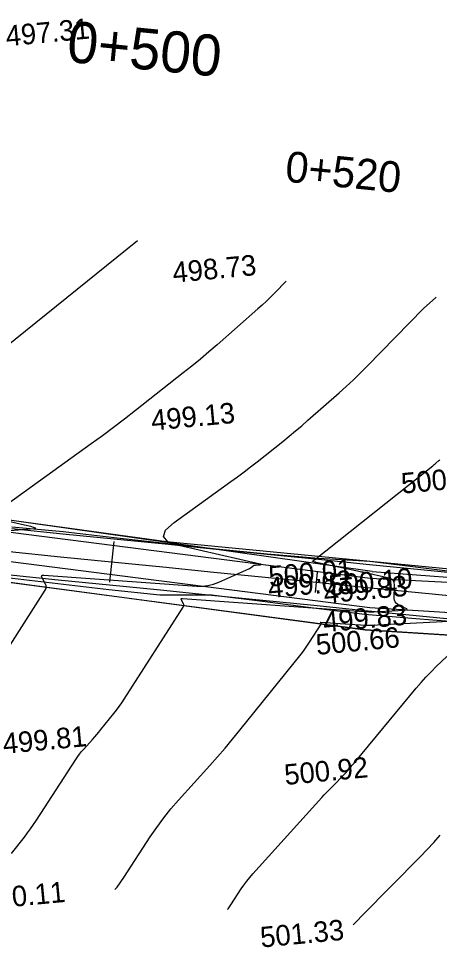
# Model space of a CAD drawing. Extents: x -636600 to -628587, y -1090963 to -1085869.
# Drawn here: x -629348 to -629307, y -1086813.3 to -1086722.9 of the extents above; entities that cross this region are included whole.
import ezdxf

# ---------------------------------------------------------------- set-up
doc = ezdxf.new("R2010")
doc.units = 0
for name, color, linetype in [('01_PARCELY_NÁVRH_PC', 7, 'Continuous'), ('40', 7, 'Continuous'), ('42', 7, 'Continuous'), ('Ex_Major Contours', 7, 'Continuous'), ('Ex_Minor Contours', 7, 'Continuous'), ('HEKTOMETRY100', 7, 'Continuous'), ('HEKTOMETRY20', 7, 'Continuous'), ('koty_vše', 7, 'Continuous'), ('situace_osa', 7, 'Continuous'), ('situace_těleso', 7, 'Continuous'), ('situace_vozovka', 7, 'Continuous')]:
    doc.layers.add(name, color=color, linetype=linetype)

msp = doc.modelspace()

# ---------------------------------------------------------------- linework, layer by layer
at = {"layer": '01_PARCELY_NÁVRH_PC'}
msp.add_lwpolyline([(-629369.128, -1086768.237), (-629363.955, -1086769.64), (-629333.57, -1086773.825), (-629255.276, -1086781.408), (-629234.648, -1086785.039), (-629187.693, -1086796.253), (-629173.964, -1086798.101), (-629174.027, -1086804.225), (-629232.9, -1086790.651), (-629250.78, -1086787.505), (-629285.045, -1086784.285), (-629314.215, -1086782.427), (-629371.902, -1086774.773), (-629369.93, -1086770.59)], close=True, dxfattribs=at)
at = {"layer": '40'}
for p, q in [((-629313.727, -1086777.45), (-629365.655, -1086770.784)), ((-629367.642, -1086773.38), (-629313.776, -1086780.257)), ((-629284.751, -1086778.954), (-629313.727, -1086777.45)), ((-629313.776, -1086780.257), (-629285.506, -1086782.038))]:
    msp.add_line(p, q, dxfattribs=at)
at = {"layer": '42'}
for p, q in [((-629313.563, -1086776.741), (-629363.955, -1086769.64)), ((-629369.457, -1086775.017), (-629314.215, -1086782.427)), ((-629313.563, -1086776.741), (-629284.751, -1086778.954)), ((-629314.215, -1086782.427), (-629285.045, -1086784.285))]:
    msp.add_line(p, q, dxfattribs=at)
at = {"layer": 'Ex_Major Contours'}
msp.add_lwpolyline([(-629348.648, -1086804.201), (-629347.394, -1086802.599), (-629347.09, -1086802.2), (-629346.794, -1086801.795), (-629346.507, -1086801.384), (-629346.229, -1086800.966), (-629342.381, -1086795.038), (-629342.204, -1086794.777), (-629342.017, -1086794.523), (-629341.82, -1086794.276), (-629341.612, -1086794.038), (-629340.764, -1086793.098), (-629340.553, -1086792.862), (-629340.346, -1086792.623), (-629340.143, -1086792.381), (-629339.943, -1086792.135), (-629338.7, -1086790.589), (-629338.432, -1086790.246), (-629338.173, -1086789.895), (-629337.923, -1086789.539), (-629337.682, -1086789.175), (-629331.934, -1086780.229), (-629331.894, -1086780.146), (-629331.879, -1086780.063), (-629331.888, -1086779.978), (-629331.923, -1086779.893), (-629332.112, -1086779.552), (-629332.141, -1086779.478), (-629332.134, -1086779.427), (-629332.09, -1086779.399), (-629332.011, -1086779.395), (-629314.841, -1086780.631), (-629314.353, -1086780.658), (-629313.865, -1086780.671), (-629313.378, -1086780.668), (-629312.89, -1086780.65), (-629310.364, -1086780.518), (-629310.21, -1086780.497), (-629310.152, -1086780.457), (-629310.189, -1086780.396), (-629310.321, -1086780.316), (-629311.041, -1086779.953), (-629311.198, -1086779.849), (-629311.309, -1086779.716), (-629311.374, -1086779.557), (-629311.393, -1086779.369), (-629311.371, -1086778.093), (-629311.401, -1086777.84), (-629311.5, -1086777.641), (-629311.669, -1086777.496), (-629311.907, -1086777.406), (-629313.353, -1086777.067), (-629313.488, -1086777.036), (-629313.624, -1086777.006), (-629313.76, -1086776.976), (-629313.896, -1086776.947), (-629314.442, -1086776.835), (-629314.578, -1086776.806), (-629314.714, -1086776.778), (-629314.85, -1086776.749), (-629314.987, -1086776.72), (-629318.994, -1086775.866), (-629319.034, -1086775.858), (-629319.073, -1086775.849), (-629319.112, -1086775.84), (-629319.151, -1086775.832), (-629319.333, -1086775.79), (-629319.354, -1086775.783), (-629319.362, -1086775.773), (-629319.358, -1086775.761), (-629319.342, -1086775.746), (-629319.253, -1086775.682), (-629319.231, -1086775.666), (-629319.209, -1086775.649), (-629319.187, -1086775.633), (-629319.166, -1086775.616), (-629307.657, -1086766.465), (-629307.579, -1086766.402), (-629307.501, -1086766.338), (-629307.424, -1086766.273), (-629307.348, -1086766.207), (-629307.045, -1086765.941), (-629306.97, -1086765.873)], dxfattribs=at)
at = {"layer": 'Ex_Minor Contours'}
for points in [[(-629336.39, -1086744.588), (-629363.084, -1086766.089)], [(-629321.917, -1086748.513), (-629323.007, -1086749.627), (-629323.412, -1086750.034), (-629323.825, -1086750.432), (-629324.245, -1086750.823), (-629324.673, -1086751.207), (-629328.635, -1086754.691), (-629329.444, -1086755.392), (-629330.263, -1086756.082), (-629331.09, -1086756.761), (-629331.928, -1086757.428), (-629336.594, -1086761.095), (-629337.656, -1086761.921), (-629338.727, -1086762.736), (-629339.807, -1086763.54), (-629340.894, -1086764.333), (-629349.746, -1086770.715)], [(-629350.174, -1086786.06), (-629345.358, -1086778.563), (-629345.287, -1086778.418), (-629345.26, -1086778.272), (-629345.277, -1086778.124), (-629345.338, -1086777.974), (-629345.669, -1086777.373), (-629345.72, -1086777.243), (-629345.708, -1086777.154), (-629345.632, -1086777.106), (-629345.493, -1086777.098), (-629330.619, -1086778.168), (-629330.068, -1086778.175), (-629329.529, -1086778.116), (-629329.002, -1086777.991), (-629328.486, -1086777.8), (-629325.539, -1086776.507), (-629325.482, -1086776.48), (-629325.428, -1086776.449), (-629325.376, -1086776.414), (-629325.326, -1086776.376), (-629325.132, -1086776.215), (-629325.082, -1086776.179), (-629325.028, -1086776.152), (-629324.97, -1086776.134), (-629324.909, -1086776.125), (-629324.459, -1086776.092), (-629324.387, -1086776.083), (-629324.362, -1086776.071), (-629324.385, -1086776.055), (-629324.455, -1086776.035), (-629332.376, -1086774.232), (-629333.418, -1086773.862), (-629333.841, -1086773.365), (-629333.646, -1086772.743), (-629332.831, -1086771.995), (-629327.302, -1086768.009), (-629326.657, -1086767.538), (-629326.017, -1086767.06), (-629325.384, -1086766.574), (-629324.755, -1086766.08), (-629322.254, -1086764.091), (-629321.632, -1086763.59), (-629321.016, -1086763.082), (-629320.407, -1086762.566), (-629319.803, -1086762.042), (-629316.765, -1086759.37), (-629316.065, -1086758.743), (-629315.376, -1086758.102), (-629314.7, -1086757.449), (-629314.036, -1086756.783), (-629308.542, -1086751.17), (-629307.359, -1086750.085), (-629307.335, -1086750.068)], [(-629349.538, -1086771.737), (-629346.806, -1086772.358), (-629346.444, -1086772.46), (-629346.327, -1086772.542), (-629346.455, -1086772.607), (-629346.828, -1086772.652), (-629349.154, -1086772.824)], [(-629338.58, -1086807.719), (-629338.37, -1086807.472), (-629337.701, -1086806.533), (-629335.142, -1086802.591), (-629334.508, -1086801.655), (-629333.838, -1086800.746), (-629333.132, -1086799.865), (-629332.391, -1086799.011), (-629329.355, -1086795.651), (-629328.602, -1086794.806), (-629327.861, -1086793.95), (-629327.133, -1086793.083), (-629326.418, -1086792.206), (-629320.463, -1086784.794), (-629320.244, -1086784.514), (-629320.034, -1086784.23), (-629319.831, -1086783.94), (-629319.635, -1086783.644), (-629318.511, -1086781.894), (-629318.501, -1086781.874), (-629318.497, -1086781.854), (-629318.5, -1086781.833), (-629318.508, -1086781.813), (-629318.554, -1086781.73), (-629318.561, -1086781.712), (-629318.559, -1086781.7), (-629318.549, -1086781.693), (-629318.529, -1086781.692), (-629315.242, -1086781.929), (-629314.686, -1086781.96), (-629314.13, -1086781.974), (-629313.574, -1086781.971), (-629313.018, -1086781.95), (-629300.329, -1086781.287)], [(-629327.612, -1086809.639), (-629327.562, -1086809.581), (-629327.295, -1086809.206), (-629326.286, -1086807.652), (-629326.027, -1086807.269), (-629325.753, -1086806.897), (-629325.464, -1086806.537), (-629325.161, -1086806.188), (-629318.452, -1086798.764), (-629318.214, -1086798.503), (-629317.973, -1086798.245), (-629317.729, -1086797.989), (-629317.483, -1086797.737), (-629316.182, -1086796.418), (-629316.09, -1086796.322), (-629315.999, -1086796.224), (-629315.911, -1086796.124), (-629315.825, -1086796.023), (-629315.484, -1086795.613), (-629315.399, -1086795.51), (-629315.314, -1086795.408), (-629315.228, -1086795.305), (-629315.143, -1086795.203), (-629309.252, -1086788.1), (-629308.789, -1086787.557), (-629308.309, -1086787.029), (-629307.815, -1086786.516), (-629307.305, -1086786.017), (-629305.233, -1086784.049)], [(-629315.4, -1086811.13), (-629315.044, -1086810.772), (-629314.51, -1086810.232), (-629308.857, -1086804.496), (-629308.201, -1086803.816), (-629307.559, -1086803.122), (-629306.932, -1086802.414)]]:
    msp.add_lwpolyline(points, dxfattribs=at)
at = {"layer": 'HEKTOMETRY100'}
msp.add_lwpolyline([(-629338.704, -1086773.827), (-629339.101, -1086777.808)], dxfattribs=at)
at = {"layer": 'HEKTOMETRY20'}
msp.add_lwpolyline([(-629318.902, -1086776.808), (-629319.1, -1086778.798)], dxfattribs=at)
at = {"layer": 'situace_osa'}
msp.add_lwpolyline([(-629348.853, -1086774.825), (-629343.878, -1086775.321), (-629338.902, -1086775.817), (-629333.927, -1086776.314), (-629328.952, -1086776.81), (-629323.976, -1086777.307), (-629319.001, -1086777.803), (-629314.026, -1086778.3), (-629309.051, -1086778.796), (-629304.075, -1086779.293)], dxfattribs=at)
at = {"layer": 'situace_těleso'}
for points in [[(-629348.611, -1086772.399), (-629343.632, -1086772.862), (-629338.666, -1086773.447), (-629333.698, -1086774.015), (-629328.728, -1086774.564), (-629323.751, -1086775.045), (-629318.768, -1086775.467), (-629313.771, -1086775.742), (-629308.81, -1086776.382), (-629303.846, -1086776.994)], [(-629304.32, -1086781.742), (-629309.306, -1086781.36), (-629314.29, -1086780.952), (-629319.252, -1086780.318), (-629324.214, -1086779.683), (-629329.175, -1086779.05), (-629334.202, -1086779.072), (-629339.173, -1086778.533), (-629344.142, -1086777.97), (-629349.108, -1086777.382)]]:
    msp.add_lwpolyline(points, dxfattribs=at)
at = {"layer": 'situace_vozovka'}
for points in [[(-629348.629, -1086772.586), (-629343.654, -1086773.082), (-629338.679, -1086773.579), (-629333.704, -1086774.075), (-629328.728, -1086774.572), (-629323.753, -1086775.068), (-629318.778, -1086775.564), (-629313.802, -1086776.061), (-629308.827, -1086776.557), (-629303.852, -1086777.054)], [(-629349.076, -1086777.063), (-629344.101, -1086777.56), (-629339.126, -1086778.056), (-629334.15, -1086778.553), (-629329.175, -1086779.049), (-629324.2, -1086779.546), (-629319.225, -1086780.042), (-629314.249, -1086780.539), (-629309.274, -1086781.035), (-629304.299, -1086781.532)]]:
    msp.add_lwpolyline(points, dxfattribs=at)

# ---------------------------------------------------------------- texts
at = {"layer": 'HEKTOMETRY100'}
msp.add_text('0+500', height=4, rotation=354.30149, dxfattribs=at).set_placement((-629343.366, -1086727.134))
at = {"layer": 'HEKTOMETRY20'}
msp.add_text('0+520', height=3, rotation=354.30149, dxfattribs=at).set_placement((-629322.1, -1086738.803))
at = {"layer": 'koty_vše'}
for s, p in [('497.31', (-629349.12, -1086725.645)), ('498.73', (-629332.889, -1086748.661)), ('499.13', (-629334.967, -1086763.048)), ('500.06', (-629310.635, -1086769.185)), ('500.01', (-629323.534, -1086778.248)), ('499.62', (-629323.599, -1086779.349)), ('499.83', (-629318.181, -1086779.876)), ('500.10', (-629317.695, -1086779.137)), ('499.83', (-629318.23, -1086782.683)), ('500.66', (-629318.936, -1086784.878)), ('499.81', (-629349.406, -1086794.512)), ('500.92', (-629322.006, -1086797.539)), ('500.11', (-629351.482, -1086809.671)), ('501.33', (-629324.35, -1086813.357))]:
    msp.add_text(s, height=2, rotation=5.35151, dxfattribs=at).set_placement(p)

doc.saveas('drawing.dxf')
